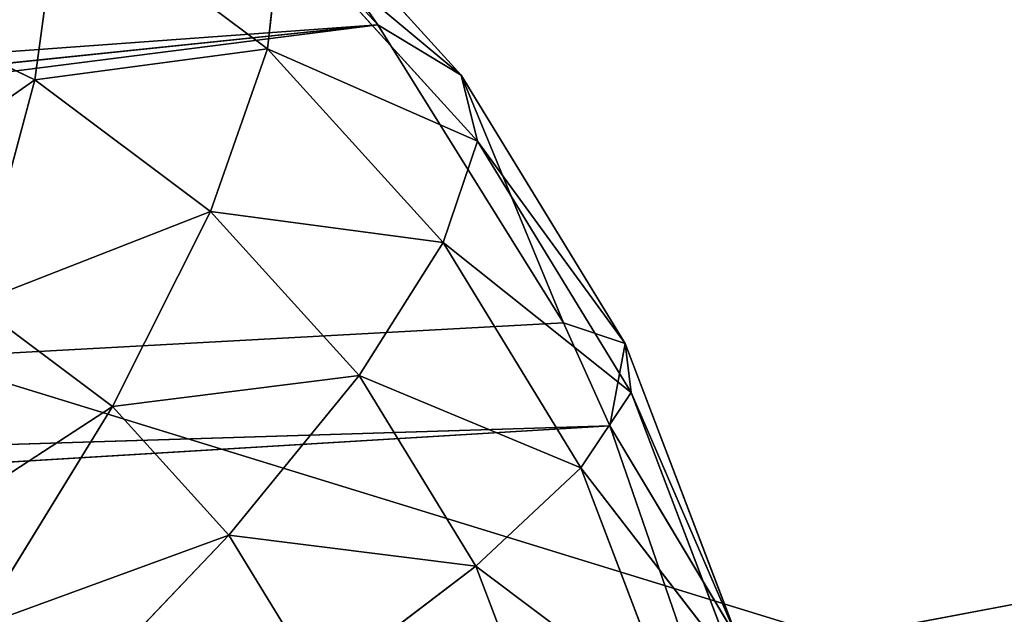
# Model space of a CAD drawing. Header units: millimetres. Extents: x 237 to 401, y 0 to 141.
# Tile 513 of 656: x 323.96 to 324.748, y 132.207 to 132.684. Entities that reach past the tile are written whole.
import ezdxf

# ---------------------------------------------------------------- set-up
doc = ezdxf.new("R2010")
doc.units = ezdxf.units.MM
doc.header["$LTSCALE"] = 25.4
doc.layers.get('0').update_dxf_attribs({"true_color": 0xff5454})

# ---------------------------------------------------------------- blocks, each defined once
blk = doc.blocks.new('VELERO-I-8042-8043.STL')
at = {"color": 250, "true_color": 0x282828}
for p, q in [((89.84592, 51.10157, 8.90398), (76.84592, 51.10157, 4.90398)), ((89.84592, 51.10157, 8.90398), (76.84592, 51.10157, 4.90398)), ((84.89996, 28.02451, 8.56659), (88.42962, 18.89273, 8.35379)), ((84.89996, 28.02451, 8.56659), (88.42962, 18.89273, 8.35379)), ((84.84715, 28.00731, 8.46488), (88.24382, 18.83221, 8.03245)), ((84.84715, 28.00731, 8.46488), (88.24382, 18.83221, 8.03245)), ((84.84715, 28.00731, 8.46488), (88.39236, 18.8806, 8.27117)), ((84.84715, 28.00731, 8.46488), (88.39236, 18.8806, 8.27117)), ((84.84715, 28.00731, 8.46488), (88.42962, 18.89273, 8.35379)), ((84.84715, 28.00731, 8.46488), (88.42962, 18.89273, 8.35379)), ((88.24382, 18.83221, 8.03245), (84.79654, 27.99082, 8.39142)), ((88.24382, 18.83221, 8.03245), (84.79654, 27.99082, 8.39142)), ((84.70321, 27.96043, 8.29017), (88.24382, 18.83221, 8.03245)), ((84.70321, 27.96043, 8.29017), (88.24382, 18.83221, 8.03245)), ((88.42962, 18.89273, 8.35379), (88.48514, 18.91082, 8.51491)), ((88.42962, 18.89273, 8.35379), (88.48514, 18.91082, 8.51491)), ((88.39236, 18.8806, 8.27117), (88.42962, 18.89273, 8.35379)), ((88.39236, 18.8806, 8.27117), (88.42962, 18.89273, 8.35379)), ((88.53231, 18.65233, 8.52525), (88.42962, 18.89273, 8.35379)), ((88.42962, 18.89273, 8.35379), (88.44199, 18.62291, 8.28799)), ((88.42962, 18.89273, 8.35379), (88.44199, 18.62291, 8.28799)), ((88.53231, 18.65233, 8.52525), (88.42962, 18.89273, 8.35379)), ((88.24382, 18.83221, 8.03245), (88.39236, 18.8806, 8.27117)), ((88.24382, 18.83221, 8.03245), (88.39236, 18.8806, 8.27117)), ((88.39236, 18.8806, 8.27117), (88.31062, 18.58012, 8.07299)), ((88.39236, 18.8806, 8.27117), (88.31062, 18.58012, 8.07299)), ((88.44199, 18.62291, 8.28799), (88.39236, 18.8806, 8.27117)), ((88.44199, 18.62291, 8.28799), (88.39236, 18.8806, 8.27117)), ((88.08513, 18.78053, 7.86029), (88.24382, 18.83221, 8.03245)), ((88.08513, 18.78053, 7.86029), (88.24382, 18.83221, 8.03245)), ((88.24382, 18.83221, 8.03245), (88.14293, 18.5255, 7.88803)), ((88.24382, 18.83221, 8.03245), (88.14293, 18.5255, 7.88803)), ((88.24382, 18.83221, 8.03245), (88.31062, 18.58012, 8.07299)), ((88.24382, 18.83221, 8.03245), (88.31062, 18.58012, 8.07299)), ((88.53231, 18.65233, 8.52525), (88.44199, 18.62291, 8.28799)), ((88.53231, 18.65233, 8.52525), (88.44199, 18.62291, 8.28799)), ((88.53231, 18.65233, 8.52525), (88.4467, 18.36293, 8.32719)), ((88.53231, 18.65233, 8.52525), (88.4467, 18.36293, 8.32719)), ((88.44199, 18.62291, 8.28799), (88.31062, 18.58012, 8.07299)), ((88.44199, 18.62291, 8.28799), (88.31062, 18.58012, 8.07299)), ((88.44199, 18.62291, 8.28799), (88.32368, 18.32286, 8.12587)), ((88.44199, 18.62291, 8.28799), (88.32368, 18.32286, 8.12587)), ((88.4467, 18.36293, 8.32719), (88.44199, 18.62291, 8.28799)), ((88.4467, 18.36293, 8.32719), (88.44199, 18.62291, 8.28799)), ((88.31062, 18.58012, 8.07299), (88.14293, 18.5255, 7.88803)), ((88.31062, 18.58012, 8.07299), (88.14293, 18.5255, 7.88803)), ((88.31062, 18.58012, 8.07299), (88.16666, 18.27172, 7.95268)), ((88.31062, 18.58012, 8.07299), (88.16666, 18.27172, 7.95268)), ((88.32368, 18.32286, 8.12587), (88.31062, 18.58012, 8.07299)), ((88.32368, 18.32286, 8.12587), (88.31062, 18.58012, 8.07299)), ((88.53127, 18.39048, 8.54935), (88.40632, 18.11016, 8.38735)), ((88.53127, 18.39048, 8.54935), (88.40632, 18.11016, 8.38735)), ((88.53127, 18.39048, 8.54935), (88.4467, 18.36293, 8.32719)), ((88.53127, 18.39048, 8.54935), (88.4467, 18.36293, 8.32719)), ((88.4467, 18.36293, 8.32719), (88.29613, 18.07426, 8.20703)), ((88.4467, 18.36293, 8.32719), (88.29613, 18.07426, 8.20703)), ((88.4467, 18.36293, 8.32719), (88.32368, 18.32286, 8.12587)), ((88.4467, 18.36293, 8.32719), (88.32368, 18.32286, 8.12587)), ((88.40632, 18.11016, 8.38735), (88.4467, 18.36293, 8.32719)), ((88.40632, 18.11016, 8.38735), (88.4467, 18.36293, 8.32719)), ((88.32368, 18.32286, 8.12587), (88.15549, 18.02845, 8.0519)), ((88.32368, 18.32286, 8.12587), (88.15549, 18.02845, 8.0519)), ((88.32368, 18.32286, 8.12587), (88.16666, 18.27172, 7.95268)), ((88.32368, 18.32286, 8.12587), (88.16666, 18.27172, 7.95268)), ((88.29613, 18.07426, 8.20703), (88.32368, 18.32286, 8.12587)), ((88.29613, 18.07426, 8.20703), (88.32368, 18.32286, 8.12587)), ((88.15549, 18.02845, 8.0519), (88.16666, 18.27172, 7.95268)), ((88.15549, 18.02845, 8.0519), (88.16666, 18.27172, 7.95268)), ((88.48206, 18.13483, 8.58634), (88.32231, 17.8738, 8.46626)), ((88.48206, 18.13483, 8.58634), (88.32231, 17.8738, 8.46626)), ((88.48206, 18.13483, 8.58634), (88.40632, 18.11016, 8.38735)), ((88.48206, 18.13483, 8.58634), (88.40632, 18.11016, 8.38735)), ((88.40632, 18.11016, 8.38735), (88.22896, 17.8434, 8.31349)), ((88.40632, 18.11016, 8.38735), (88.22896, 17.8434, 8.31349)), ((88.40632, 18.11016, 8.38735), (88.29613, 18.07426, 8.20703)), ((88.40632, 18.11016, 8.38735), (88.29613, 18.07426, 8.20703)), ((88.32231, 17.8738, 8.46626), (88.40632, 18.11016, 8.38735)), ((88.32231, 17.8738, 8.46626), (88.40632, 18.11016, 8.38735)), ((88.29613, 18.07426, 8.20703), (88.10979, 17.80458, 8.18206)), ((88.29613, 18.07426, 8.20703), (88.10979, 17.80458, 8.18206)), ((88.29613, 18.07426, 8.20703), (88.15549, 18.02845, 8.0519)), ((88.29613, 18.07426, 8.20703), (88.15549, 18.02845, 8.0519)), ((88.22896, 17.8434, 8.31349), (88.29613, 18.07426, 8.20703)), ((88.22896, 17.8434, 8.31349), (88.29613, 18.07426, 8.20703)), ((88.15549, 18.02845, 8.0519), (87.96914, 17.75876, 8.07672)), ((88.15549, 18.02845, 8.0519), (87.96914, 17.75876, 8.07672)), ((88.15549, 18.02845, 8.0519), (87.98947, 17.97437, 7.92757)), ((88.15549, 18.02845, 8.0519), (87.98947, 17.97437, 7.92757)), ((88.10979, 17.80458, 8.18206), (88.15549, 18.02845, 8.0519)), ((88.10979, 17.80458, 8.18206), (88.15549, 18.02845, 8.0519)), ((87.96914, 17.75876, 8.07672), (87.98947, 17.97437, 7.92757)), ((87.96914, 17.75876, 8.07672), (87.98947, 17.97437, 7.92757)), ((88.38648, 17.89471, 8.63486), (88.32231, 17.8738, 8.46626)), ((88.38648, 17.89471, 8.63486), (88.32231, 17.8738, 8.46626)), ((88.32231, 17.8738, 8.46626), (88.12461, 17.63868, 8.44137)), ((88.32231, 17.8738, 8.46626), (88.12461, 17.63868, 8.44137)), ((88.19775, 17.66251, 8.56106), (88.32231, 17.8738, 8.46626)), ((88.19775, 17.66251, 8.56106), (88.32231, 17.8738, 8.46626)), ((88.32231, 17.8738, 8.46626), (88.22896, 17.8434, 8.31349)), ((88.32231, 17.8738, 8.46626), (88.22896, 17.8434, 8.31349)), ((88.22896, 17.8434, 8.31349), (88.03126, 17.60827, 8.3384)), ((88.22896, 17.8434, 8.31349), (88.03126, 17.60827, 8.3384)), ((88.22896, 17.8434, 8.31349), (88.10979, 17.80458, 8.18206)), ((88.22896, 17.8434, 8.31349), (88.10979, 17.80458, 8.18206)), ((88.12461, 17.63868, 8.44137), (88.22896, 17.8434, 8.31349)), ((88.12461, 17.63868, 8.44137), (88.22896, 17.8434, 8.31349)), ((88.10979, 17.80458, 8.18206), (87.92107, 17.57238, 8.25588)), ((88.10979, 17.80458, 8.18206), (87.92107, 17.57238, 8.25588)), ((88.10979, 17.80458, 8.18206), (87.96914, 17.75876, 8.07672)), ((88.10979, 17.80458, 8.18206), (87.96914, 17.75876, 8.07672)), ((88.03126, 17.60827, 8.3384), (88.10979, 17.80458, 8.18206)), ((88.03126, 17.60827, 8.3384), (88.10979, 17.80458, 8.18206)), ((87.96914, 17.75876, 8.07672), (87.79801, 17.5323, 8.19677)), ((87.96914, 17.75876, 8.07672), (87.79801, 17.5323, 8.19677)), ((87.96914, 17.75876, 8.07672), (87.81207, 17.7076, 8.00128)), ((87.96914, 17.75876, 8.07672), (87.81207, 17.7076, 8.00128)), ((87.92107, 17.57238, 8.25588), (87.96914, 17.75876, 8.07672)), ((87.92107, 17.57238, 8.25588), (87.96914, 17.75876, 8.07672)), ((88.19775, 17.66251, 8.56106), (88.12461, 17.63868, 8.44137)), ((88.19775, 17.66251, 8.56106), (88.12461, 17.63868, 8.44137)), ((88.12461, 17.63868, 8.44137), (87.92274, 17.4467, 8.51523)), ((88.12461, 17.63868, 8.44137), (87.92274, 17.4467, 8.51523)), ((87.98692, 17.4676, 8.586), (88.12461, 17.63868, 8.44137)), ((87.98692, 17.4676, 8.586), (88.12461, 17.63868, 8.44137)), ((88.12461, 17.63868, 8.44137), (88.03126, 17.60827, 8.3384)), ((88.12461, 17.63868, 8.44137), (88.03126, 17.60827, 8.3384)), ((88.03126, 17.60827, 8.3384), (87.847, 17.42203, 8.4585)), ((88.03126, 17.60827, 8.3384), (87.847, 17.42203, 8.4585)), ((88.03126, 17.60827, 8.3384), (87.92107, 17.57238, 8.25588)), ((88.03126, 17.60827, 8.3384), (87.92107, 17.57238, 8.25588)), ((87.92274, 17.4467, 8.51523), (88.03126, 17.60827, 8.3384)), ((87.92274, 17.4467, 8.51523), (88.03126, 17.60827, 8.3384))]:
    blk.add_line(p, q, dxfattribs=at)
at = {"color": 7, "true_color": 0xffffff}
for p, q in [((86.59592, 31.51693, 8.90398), (127.54592, 31.524, 1.17228)), ((86.59592, 31.51693, 8.90398), (127.54592, 31.524, 1.17228)), ((86.59592, 30.71693, 8.90398), (127.53885, 30.71693, 1.17228)), ((86.59592, 30.71693, 8.90398), (127.53885, 30.71693, 1.17228))]:
    blk.add_line(p, q, dxfattribs=at)
at = {"color": 250, "true_color": 0x282828}
mesh = blk.add_polyface(dxfattribs=at)
corners = [(89.84592, 51.10157, 12.90398), (76.84592, 51.10157, 4.90398), (88.4136, 51.10157, 12.90398)]
mesh.append_faces([[corners[k] for k in face] for face in [(0, 1, 2)]], dxfattribs={"color": 250})
mesh = blk.add_polyface(dxfattribs=at)
corners = [(89.84592, 51.10157, 12.90398), (89.84592, 51.10157, 8.90398), (76.84592, 51.10157, 4.90398)]
mesh.append_faces([[corners[k] for k in face] for face in [(0, 1, 2)]], dxfattribs={"color": 250})
mesh = blk.add_polyface(dxfattribs=at)
corners = [(89.84592, 51.10157, 8.90398), (89.84592, 51.10157, 4.90398), (76.84592, 51.10157, 4.90398)]
mesh.append_faces([[corners[k] for k in face] for face in [(0, 1, 2)]], dxfattribs={"color": 250})
mesh = blk.add_polyface(dxfattribs=at)
corners = [(88.4136, 51.10157, 12.90398), (76.84592, 51.10157, 4.90398), (84.4136, 51.10157, 12.90398)]
mesh.append_faces([[corners[k] for k in face] for face in [(0, 1, 2)]], dxfattribs={"color": 250})
mesh = blk.add_polyface(dxfattribs=at)
corners = [(86.25874, 36.10157, 8.18603), (86.00229, 36.10157, 7.50981), (89.84592, 36.10157, 4.90398)]
mesh.append_faces([[corners[k] for k in face] for face in [(0, 1, 2)]], dxfattribs={"color": 250})
mesh = blk.add_polyface(dxfattribs=at)
corners = [(86.34592, 36.10157, 8.90398), (86.25874, 36.10157, 8.18603), (89.84592, 36.10157, 4.90398)]
mesh.append_faces([[corners[k] for k in face] for face in [(0, 1, 2)]], dxfattribs={"color": 250})
mesh = blk.add_polyface(dxfattribs=at)
corners = [(89.84592, 36.10157, 12.90398), (86.34592, 36.10157, 8.90398), (89.84592, 36.10157, 4.90398)]
mesh.append_faces([[corners[k] for k in face] for face in [(0, 1, 2)]], dxfattribs={"color": 250})
at = {"color": 7, "true_color": 0xffffff}
mesh = blk.add_polyface(dxfattribs=at)
corners = [(86.59592, 31.51693, 8.90398), (127.54592, 31.524, 1.17228), (86.16051, 31.51693, 7.27898)]
mesh.append_faces([[corners[k] for k in face] for face in [(0, 1, 2)]], dxfattribs={"color": 7})
mesh = blk.add_polyface(dxfattribs=at)
corners = [(127.54592, 31.524, 16.63568), (127.54592, 31.524, 1.17228), (86.59592, 31.51693, 8.90398)]
mesh.append_faces([[corners[k] for k in face] for face in [(0, 1, 2)]], dxfattribs={"color": 7})
mesh = blk.add_polyface(dxfattribs=at)
corners = [(127.53885, 30.71693, 16.63568), (86.16051, 30.71693, 10.52898), (127.53885, 30.71693, 1.17228)]
mesh.append_faces([[corners[k] for k in face] for face in [(0, 1, 2)]], dxfattribs={"color": 7})
mesh = blk.add_polyface(dxfattribs=at)
corners = [(86.16051, 30.71693, 10.52898), (86.59592, 30.71693, 8.90398), (127.53885, 30.71693, 1.17228)]
mesh.append_faces([[corners[k] for k in face] for face in [(0, 1, 2)]], dxfattribs={"color": 7})
mesh = blk.add_polyface(dxfattribs=at)
corners = [(86.59592, 30.71693, 8.90398), (86.16051, 30.71693, 7.27898), (127.53885, 30.71693, 1.17228)]
mesh.append_faces([[corners[k] for k in face] for face in [(0, 1, 2)]], dxfattribs={"color": 7})
at = {"color": 250, "true_color": 0x282828}
mesh = blk.add_polyface(dxfattribs=at)
corners = [(84.89996, 28.02451, 8.56659), (88.42962, 18.89273, 8.35379), (84.84715, 28.00731, 8.46488)]
mesh.append_faces([[corners[k] for k in face] for face in [(0, 1, 2)]], dxfattribs={"color": 250})
mesh = blk.add_polyface(dxfattribs=at)
corners = [(84.89996, 28.02451, 8.56659), (88.48514, 18.91082, 8.51491), (88.42962, 18.89273, 8.35379)]
mesh.append_faces([[corners[k] for k in face] for face in [(0, 1, 2)]], dxfattribs={"color": 250})
mesh = blk.add_polyface(dxfattribs=at)
corners = [(84.84715, 28.00731, 8.46488), (88.24382, 18.83221, 8.03245), (84.79654, 27.99082, 8.39142)]
mesh.append_faces([[corners[k] for k in face] for face in [(0, 1, 2)]], dxfattribs={"color": 250})
mesh = blk.add_polyface(dxfattribs=at)
corners = [(84.84715, 28.00731, 8.46488), (88.39236, 18.8806, 8.27117), (88.24382, 18.83221, 8.03245)]
mesh.append_faces([[corners[k] for k in face] for face in [(0, 1, 2)]], dxfattribs={"color": 250})
mesh = blk.add_polyface(dxfattribs=at)
corners = [(84.84715, 28.00731, 8.46488), (88.42962, 18.89273, 8.35379), (88.39236, 18.8806, 8.27117)]
mesh.append_faces([[corners[k] for k in face] for face in [(0, 1, 2)]], dxfattribs={"color": 250})
mesh = blk.add_polyface(dxfattribs=at)
corners = [(88.24382, 18.83221, 8.03245), (84.70321, 27.96043, 8.29017), (84.79654, 27.99082, 8.39142)]
mesh.append_faces([[corners[k] for k in face] for face in [(0, 1, 2)]], dxfattribs={"color": 250})
mesh = blk.add_polyface(dxfattribs=at)
corners = [(88.08513, 18.78053, 7.86029), (84.64284, 27.94076, 8.24045), (84.70321, 27.96043, 8.29017)]
mesh.append_faces([[corners[k] for k in face] for face in [(0, 1, 2)]], dxfattribs={"color": 250})
mesh = blk.add_polyface(dxfattribs=at)
corners = [(88.24382, 18.83221, 8.03245), (88.08513, 18.78053, 7.86029), (84.70321, 27.96043, 8.29017)]
mesh.append_faces([[corners[k] for k in face] for face in [(0, 1, 2)]], dxfattribs={"color": 250})
mesh = blk.add_polyface(dxfattribs=at)
corners = [(87.98248, 18.74708, 7.77575), (84.61501, 27.93169, 8.22073), (84.64284, 27.94076, 8.24045)]
mesh.append_faces([[corners[k] for k in face] for face in [(0, 1, 2)]], dxfattribs={"color": 250})
mesh = blk.add_polyface(dxfattribs=at)
corners = [(88.08513, 18.78053, 7.86029), (87.98248, 18.74708, 7.77575), (84.64284, 27.94076, 8.24045)]
mesh.append_faces([[corners[k] for k in face] for face in [(0, 1, 2)]], dxfattribs={"color": 250})
mesh = blk.add_polyface(dxfattribs=at)
corners = [(87.98248, 18.74708, 7.77575), (87.88178, 18.71429, 7.708), (84.61501, 27.93169, 8.22073)]
mesh.append_faces([[corners[k] for k in face] for face in [(0, 1, 2)]], dxfattribs={"color": 250})
mesh = blk.add_polyface(dxfattribs=at)
corners = [(88.48514, 18.91082, 8.51491), (88.53231, 18.65233, 8.52525), (88.42962, 18.89273, 8.35379)]
mesh.append_faces([[corners[k] for k in face] for face in [(0, 1, 2)]], dxfattribs={"color": 250})
mesh = blk.add_polyface(dxfattribs=at)
corners = [(88.42962, 18.89273, 8.35379), (88.44199, 18.62291, 8.28799), (88.39236, 18.8806, 8.27117)]
mesh.append_faces([[corners[k] for k in face] for face in [(0, 1, 2)]], dxfattribs={"color": 250})
mesh = blk.add_polyface(dxfattribs=at)
corners = [(88.42962, 18.89273, 8.35379), (88.53231, 18.65233, 8.52525), (88.44199, 18.62291, 8.28799)]
mesh.append_faces([[corners[k] for k in face] for face in [(0, 1, 2)]], dxfattribs={"color": 250})
mesh = blk.add_polyface(dxfattribs=at)
corners = [(88.39236, 18.8806, 8.27117), (88.31062, 18.58012, 8.07299), (88.24382, 18.83221, 8.03245)]
mesh.append_faces([[corners[k] for k in face] for face in [(0, 1, 2)]], dxfattribs={"color": 250})
mesh = blk.add_polyface(dxfattribs=at)
corners = [(88.39236, 18.8806, 8.27117), (88.44199, 18.62291, 8.28799), (88.31062, 18.58012, 8.07299)]
mesh.append_faces([[corners[k] for k in face] for face in [(0, 1, 2)]], dxfattribs={"color": 250})
mesh = blk.add_polyface(dxfattribs=at)
corners = [(88.24382, 18.83221, 8.03245), (88.14293, 18.5255, 7.88803), (88.08513, 18.78053, 7.86029)]
mesh.append_faces([[corners[k] for k in face] for face in [(0, 1, 2)]], dxfattribs={"color": 250})
mesh = blk.add_polyface(dxfattribs=at)
corners = [(88.24382, 18.83221, 8.03245), (88.31062, 18.58012, 8.07299), (88.14293, 18.5255, 7.88803)]
mesh.append_faces([[corners[k] for k in face] for face in [(0, 1, 2)]], dxfattribs={"color": 250})
mesh = blk.add_polyface(dxfattribs=at)
corners = [(88.53231, 18.65233, 8.52525), (88.4467, 18.36293, 8.32719), (88.44199, 18.62291, 8.28799)]
mesh.append_faces([[corners[k] for k in face] for face in [(0, 1, 2)]], dxfattribs={"color": 250})
mesh = blk.add_polyface(dxfattribs=at)
corners = [(88.53231, 18.65233, 8.52525), (88.53127, 18.39048, 8.54935), (88.4467, 18.36293, 8.32719)]
mesh.append_faces([[corners[k] for k in face] for face in [(0, 1, 2)]], dxfattribs={"color": 250})
mesh = blk.add_polyface(dxfattribs=at)
corners = [(88.44199, 18.62291, 8.28799), (88.32368, 18.32286, 8.12587), (88.31062, 18.58012, 8.07299)]
mesh.append_faces([[corners[k] for k in face] for face in [(0, 1, 2)]], dxfattribs={"color": 250})
mesh = blk.add_polyface(dxfattribs=at)
corners = [(88.44199, 18.62291, 8.28799), (88.4467, 18.36293, 8.32719), (88.32368, 18.32286, 8.12587)]
mesh.append_faces([[corners[k] for k in face] for face in [(0, 1, 2)]], dxfattribs={"color": 250})
mesh = blk.add_polyface(dxfattribs=at)
corners = [(88.31062, 18.58012, 8.07299), (88.16666, 18.27172, 7.95268), (88.14293, 18.5255, 7.88803)]
mesh.append_faces([[corners[k] for k in face] for face in [(0, 1, 2)]], dxfattribs={"color": 250})
mesh = blk.add_polyface(dxfattribs=at)
corners = [(88.31062, 18.58012, 8.07299), (88.32368, 18.32286, 8.12587), (88.16666, 18.27172, 7.95268)]
mesh.append_faces([[corners[k] for k in face] for face in [(0, 1, 2)]], dxfattribs={"color": 250})
mesh = blk.add_polyface(dxfattribs=at)
corners = [(88.53127, 18.39048, 8.54935), (88.40632, 18.11016, 8.38735), (88.4467, 18.36293, 8.32719)]
mesh.append_faces([[corners[k] for k in face] for face in [(0, 1, 2)]], dxfattribs={"color": 250})
mesh = blk.add_polyface(dxfattribs=at)
corners = [(88.53127, 18.39048, 8.54935), (88.48206, 18.13483, 8.58634), (88.40632, 18.11016, 8.38735)]
mesh.append_faces([[corners[k] for k in face] for face in [(0, 1, 2)]], dxfattribs={"color": 250})
mesh = blk.add_polyface(dxfattribs=at)
corners = [(88.4467, 18.36293, 8.32719), (88.29613, 18.07426, 8.20703), (88.32368, 18.32286, 8.12587)]
mesh.append_faces([[corners[k] for k in face] for face in [(0, 1, 2)]], dxfattribs={"color": 250})
mesh = blk.add_polyface(dxfattribs=at)
corners = [(88.4467, 18.36293, 8.32719), (88.40632, 18.11016, 8.38735), (88.29613, 18.07426, 8.20703)]
mesh.append_faces([[corners[k] for k in face] for face in [(0, 1, 2)]], dxfattribs={"color": 250})
mesh = blk.add_polyface(dxfattribs=at)
corners = [(88.32368, 18.32286, 8.12587), (88.15549, 18.02845, 8.0519), (88.16666, 18.27172, 7.95268)]
mesh.append_faces([[corners[k] for k in face] for face in [(0, 1, 2)]], dxfattribs={"color": 250})
mesh = blk.add_polyface(dxfattribs=at)
corners = [(88.32368, 18.32286, 8.12587), (88.29613, 18.07426, 8.20703), (88.15549, 18.02845, 8.0519)]
mesh.append_faces([[corners[k] for k in face] for face in [(0, 1, 2)]], dxfattribs={"color": 250})
mesh = blk.add_polyface(dxfattribs=at)
corners = [(88.16666, 18.27172, 7.95268), (88.15549, 18.02845, 8.0519), (87.98947, 17.97437, 7.92757)]
mesh.append_faces([[corners[k] for k in face] for face in [(0, 1, 2)]], dxfattribs={"color": 250})
mesh = blk.add_polyface(dxfattribs=at)
corners = [(88.48206, 18.13483, 8.58634), (88.32231, 17.8738, 8.46626), (88.40632, 18.11016, 8.38735)]
mesh.append_faces([[corners[k] for k in face] for face in [(0, 1, 2)]], dxfattribs={"color": 250})
mesh = blk.add_polyface(dxfattribs=at)
corners = [(88.48206, 18.13483, 8.58634), (88.38648, 17.89471, 8.63486), (88.32231, 17.8738, 8.46626)]
mesh.append_faces([[corners[k] for k in face] for face in [(0, 1, 2)]], dxfattribs={"color": 250})
mesh = blk.add_polyface(dxfattribs=at)
corners = [(88.40632, 18.11016, 8.38735), (88.22896, 17.8434, 8.31349), (88.29613, 18.07426, 8.20703)]
mesh.append_faces([[corners[k] for k in face] for face in [(0, 1, 2)]], dxfattribs={"color": 250})
mesh = blk.add_polyface(dxfattribs=at)
corners = [(88.40632, 18.11016, 8.38735), (88.32231, 17.8738, 8.46626), (88.22896, 17.8434, 8.31349)]
mesh.append_faces([[corners[k] for k in face] for face in [(0, 1, 2)]], dxfattribs={"color": 250})
mesh = blk.add_polyface(dxfattribs=at)
corners = [(88.29613, 18.07426, 8.20703), (88.10979, 17.80458, 8.18206), (88.15549, 18.02845, 8.0519)]
mesh.append_faces([[corners[k] for k in face] for face in [(0, 1, 2)]], dxfattribs={"color": 250})
mesh = blk.add_polyface(dxfattribs=at)
corners = [(88.29613, 18.07426, 8.20703), (88.22896, 17.8434, 8.31349), (88.10979, 17.80458, 8.18206)]
mesh.append_faces([[corners[k] for k in face] for face in [(0, 1, 2)]], dxfattribs={"color": 250})
mesh = blk.add_polyface(dxfattribs=at)
corners = [(88.15549, 18.02845, 8.0519), (87.96914, 17.75876, 8.07672), (87.98947, 17.97437, 7.92757)]
mesh.append_faces([[corners[k] for k in face] for face in [(0, 1, 2)]], dxfattribs={"color": 250})
mesh = blk.add_polyface(dxfattribs=at)
corners = [(88.15549, 18.02845, 8.0519), (88.10979, 17.80458, 8.18206), (87.96914, 17.75876, 8.07672)]
mesh.append_faces([[corners[k] for k in face] for face in [(0, 1, 2)]], dxfattribs={"color": 250})
mesh = blk.add_polyface(dxfattribs=at)
corners = [(87.98947, 17.97437, 7.92757), (87.96914, 17.75876, 8.07672), (87.81207, 17.7076, 8.00128)]
mesh.append_faces([[corners[k] for k in face] for face in [(0, 1, 2)]], dxfattribs={"color": 250})
mesh = blk.add_polyface(dxfattribs=at)
corners = [(88.38648, 17.89471, 8.63486), (88.19775, 17.66251, 8.56106), (88.32231, 17.8738, 8.46626)]
mesh.append_faces([[corners[k] for k in face] for face in [(0, 1, 2)]], dxfattribs={"color": 250})
mesh = blk.add_polyface(dxfattribs=at)
corners = [(88.32231, 17.8738, 8.46626), (88.12461, 17.63868, 8.44137), (88.22896, 17.8434, 8.31349)]
mesh.append_faces([[corners[k] for k in face] for face in [(0, 1, 2)]], dxfattribs={"color": 250})
mesh = blk.add_polyface(dxfattribs=at)
corners = [(88.32231, 17.8738, 8.46626), (88.19775, 17.66251, 8.56106), (88.12461, 17.63868, 8.44137)]
mesh.append_faces([[corners[k] for k in face] for face in [(0, 1, 2)]], dxfattribs={"color": 250})
mesh = blk.add_polyface(dxfattribs=at)
corners = [(88.22896, 17.8434, 8.31349), (88.03126, 17.60827, 8.3384), (88.10979, 17.80458, 8.18206)]
mesh.append_faces([[corners[k] for k in face] for face in [(0, 1, 2)]], dxfattribs={"color": 250})
mesh = blk.add_polyface(dxfattribs=at)
corners = [(88.22896, 17.8434, 8.31349), (88.12461, 17.63868, 8.44137), (88.03126, 17.60827, 8.3384)]
mesh.append_faces([[corners[k] for k in face] for face in [(0, 1, 2)]], dxfattribs={"color": 250})
mesh = blk.add_polyface(dxfattribs=at)
corners = [(87.92107, 17.57238, 8.25588), (87.96914, 17.75876, 8.07672), (88.10979, 17.80458, 8.18206)]
mesh.append_faces([[corners[k] for k in face] for face in [(0, 1, 2)]], dxfattribs={"color": 250})
mesh = blk.add_polyface(dxfattribs=at)
corners = [(88.03126, 17.60827, 8.3384), (87.92107, 17.57238, 8.25588), (88.10979, 17.80458, 8.18206)]
mesh.append_faces([[corners[k] for k in face] for face in [(0, 1, 2)]], dxfattribs={"color": 250})
mesh = blk.add_polyface(dxfattribs=at)
corners = [(87.79801, 17.5323, 8.19677), (87.81207, 17.7076, 8.00128), (87.96914, 17.75876, 8.07672)]
mesh.append_faces([[corners[k] for k in face] for face in [(0, 1, 2)]], dxfattribs={"color": 250})
mesh = blk.add_polyface(dxfattribs=at)
corners = [(87.92107, 17.57238, 8.25588), (87.79801, 17.5323, 8.19677), (87.96914, 17.75876, 8.07672)]
mesh.append_faces([[corners[k] for k in face] for face in [(0, 1, 2)]], dxfattribs={"color": 250})
mesh = blk.add_polyface(dxfattribs=at)
corners = [(87.98692, 17.4676, 8.586), (88.12461, 17.63868, 8.44137), (88.19775, 17.66251, 8.56106)]
mesh.append_faces([[corners[k] for k in face] for face in [(0, 1, 2)]], dxfattribs={"color": 250})
mesh = blk.add_polyface(dxfattribs=at)
corners = [(87.92274, 17.4467, 8.51523), (88.03126, 17.60827, 8.3384), (88.12461, 17.63868, 8.44137)]
mesh.append_faces([[corners[k] for k in face] for face in [(0, 1, 2)]], dxfattribs={"color": 250})
mesh = blk.add_polyface(dxfattribs=at)
corners = [(87.98692, 17.4676, 8.586), (87.92274, 17.4467, 8.51523), (88.12461, 17.63868, 8.44137)]
mesh.append_faces([[corners[k] for k in face] for face in [(0, 1, 2)]], dxfattribs={"color": 250})
mesh = blk.add_polyface(dxfattribs=at)
corners = [(87.847, 17.42203, 8.4585), (87.92107, 17.57238, 8.25588), (88.03126, 17.60827, 8.3384)]
mesh.append_faces([[corners[k] for k in face] for face in [(0, 1, 2)]], dxfattribs={"color": 250})
mesh = blk.add_polyface(dxfattribs=at)
corners = [(87.92274, 17.4467, 8.51523), (87.847, 17.42203, 8.4585), (88.03126, 17.60827, 8.3384)]
mesh.append_faces([[corners[k] for k in face] for face in [(0, 1, 2)]], dxfattribs={"color": 250})

msp = doc.modelspace()

# ---------------------------------------------------------------- block references
at = {"color": 0, "extrusion": (0, -1, -3.88578e-16)}
msp.add_blockref('VELERO-I-8042-8043.STL', (236.0028, 404.7244, -140.71201), dxfattribs=at)

doc.saveas('drawing.dxf')
